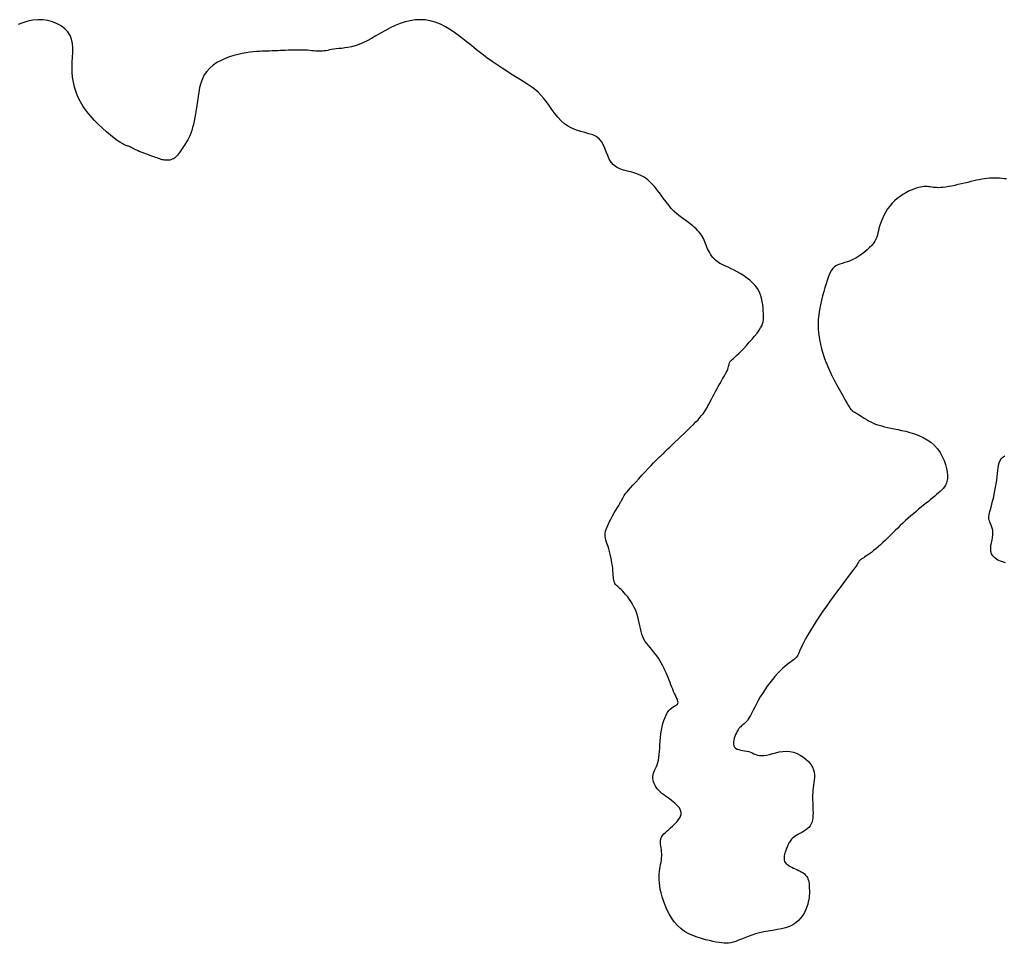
# Model space of a CAD drawing. Header units: millimetres. Extents: x 32690613 to 32693367, y 5343692 to 5344708.
# Tile 832 of 1009: x 32693176 to 32693200, y 5344239 to 5344262. Entities that reach past the tile are written whole.
import ezdxf

# ---------------------------------------------------------------- set-up
doc = ezdxf.new("R2010")
doc.units = ezdxf.units.MM
doc.header["$LTSCALE"] = 20
doc.layers.add('02-DGM_HL_492.00', color=82, linetype='Continuous')

msp = doc.modelspace()

# ---------------------------------------------------------------- linework, layer by layer
at = {"layer": '02-DGM_HL_492.00', "elevation": 492, "flags": 128}
for points in [[(32693200.524, 5344257.855), (32693200.466, 5344257.86), (32693200.407, 5344257.865), (32693200.347, 5344257.87), (32693200.286, 5344257.873), (32693200.224, 5344257.874), (32693200.162, 5344257.873), (32693200.099, 5344257.87), (32693200.037, 5344257.865), (32693199.974, 5344257.857), (32693199.911, 5344257.847), (32693199.845, 5344257.834), (32693199.778, 5344257.82), (32693199.709, 5344257.805), (32693199.637, 5344257.788), (32693199.561, 5344257.769), (32693199.482, 5344257.75), (32693199.401, 5344257.731), (32693199.318, 5344257.712), (32693199.236, 5344257.694), (32693199.156, 5344257.677), (32693199.079, 5344257.663), (32693199.007, 5344257.651), (32693198.941, 5344257.642), (32693198.882, 5344257.638), (32693198.83, 5344257.636), (32693198.783, 5344257.637), (32693198.741, 5344257.64), (32693198.702, 5344257.645), (32693198.665, 5344257.65), (32693198.629, 5344257.655), (32693198.593, 5344257.659), (32693198.555, 5344257.662), (32693198.516, 5344257.663), (32693198.475, 5344257.662), (32693198.431, 5344257.658), (32693198.384, 5344257.651), (32693198.333, 5344257.639), (32693198.279, 5344257.624), (32693198.22, 5344257.603), (32693198.156, 5344257.577), (32693198.088, 5344257.546), (32693198.018, 5344257.509), (32693197.947, 5344257.467), (32693197.876, 5344257.42), (32693197.807, 5344257.368), (32693197.74, 5344257.311), (32693197.677, 5344257.248), (32693197.62, 5344257.181), (32693197.568, 5344257.11), (32693197.522, 5344257.037), (32693197.48, 5344256.963), (32693197.444, 5344256.888), (32693197.413, 5344256.816), (32693197.387, 5344256.746), (32693197.366, 5344256.68), (32693197.35, 5344256.619), (32693197.337, 5344256.563), (32693197.325, 5344256.51), (32693197.312, 5344256.459), (32693197.297, 5344256.409), (32693197.277, 5344256.36), (32693197.251, 5344256.31), (32693197.216, 5344256.257), (32693197.171, 5344256.202), (32693197.118, 5344256.146), (32693197.058, 5344256.089), (32693196.992, 5344256.033), (32693196.922, 5344255.98), (32693196.849, 5344255.93), (32693196.776, 5344255.886), (32693196.704, 5344255.848), (32693196.633, 5344255.818), (32693196.565, 5344255.793), (32693196.501, 5344255.773), (32693196.44, 5344255.754), (32693196.382, 5344255.736), (32693196.33, 5344255.716), (32693196.281, 5344255.692), (32693196.238, 5344255.663), (32693196.2, 5344255.626), (32693196.167, 5344255.582), (32693196.137, 5344255.53), (32693196.11, 5344255.47), (32693196.085, 5344255.403), (32693196.06, 5344255.328), (32693196.035, 5344255.245), (32693196.008, 5344255.154), (32693195.979, 5344255.055), (32693195.95, 5344254.949), (32693195.921, 5344254.838), (32693195.894, 5344254.722), (32693195.871, 5344254.602), (32693195.853, 5344254.479), (32693195.84, 5344254.355), (32693195.836, 5344254.23), (32693195.84, 5344254.105), (32693195.852, 5344253.981), (32693195.87, 5344253.86), (32693195.895, 5344253.742), (32693195.923, 5344253.628), (32693195.955, 5344253.519), (32693195.989, 5344253.416), (32693196.024, 5344253.32), (32693196.059, 5344253.231), (32693196.093, 5344253.149), (32693196.127, 5344253.073), (32693196.162, 5344253.002), (32693196.195, 5344252.935), (32693196.229, 5344252.87), (32693196.263, 5344252.808), (32693196.297, 5344252.746), (32693196.33, 5344252.685), (32693196.363, 5344252.625), (32693196.396, 5344252.566), (32693196.428, 5344252.508), (32693196.458, 5344252.454), (32693196.486, 5344252.402), (32693196.512, 5344252.354), (32693196.536, 5344252.311), (32693196.557, 5344252.273), (32693196.576, 5344252.239), (32693196.593, 5344252.209), (32693196.609, 5344252.184), (32693196.624, 5344252.161), (32693196.638, 5344252.141), (32693196.653, 5344252.124), (32693196.669, 5344252.108), (32693196.686, 5344252.093), (32693196.704, 5344252.08), (32693196.725, 5344252.066), (32693196.748, 5344252.052), (32693196.774, 5344252.037), (32693196.802, 5344252.02), (32693196.835, 5344252.001), (32693196.871, 5344251.979), (32693196.911, 5344251.953), (32693196.955, 5344251.925), (32693197.003, 5344251.895), (32693197.054, 5344251.864), (32693197.109, 5344251.834), (32693197.166, 5344251.804), (32693197.226, 5344251.776), (32693197.289, 5344251.751), (32693197.353, 5344251.729), (32693197.421, 5344251.71), (32693197.491, 5344251.692), (32693197.566, 5344251.676), (32693197.644, 5344251.66), (32693197.728, 5344251.643), (32693197.818, 5344251.624), (32693197.914, 5344251.602), (32693198.016, 5344251.578), (32693198.123, 5344251.548), (32693198.232, 5344251.514), (32693198.341, 5344251.473), (32693198.448, 5344251.425), (32693198.55, 5344251.369), (32693198.646, 5344251.304), (32693198.733, 5344251.229), (32693198.808, 5344251.144), (32693198.873, 5344251.051), (32693198.927, 5344250.952), (32693198.972, 5344250.851), (32693199.006, 5344250.75), (32693199.031, 5344250.653), (32693199.047, 5344250.561), (32693199.054, 5344250.477), (32693199.053, 5344250.405), (32693199.044, 5344250.342), (32693199.029, 5344250.287), (32693199.007, 5344250.24), (32693198.98, 5344250.197), (32693198.948, 5344250.157), (32693198.912, 5344250.12), (32693198.873, 5344250.083), (32693198.83, 5344250.045), (32693198.785, 5344250.006), (32693198.738, 5344249.965), (32693198.688, 5344249.923), (32693198.635, 5344249.88), (32693198.58, 5344249.835), (32693198.523, 5344249.788), (32693198.463, 5344249.739), (32693198.402, 5344249.689), (32693198.338, 5344249.638), (32693198.274, 5344249.584), (32693198.208, 5344249.529), (32693198.142, 5344249.473), (32693198.076, 5344249.415), (32693198.01, 5344249.356), (32693197.944, 5344249.296), (32693197.88, 5344249.235), (32693197.817, 5344249.173), (32693197.755, 5344249.111), (32693197.693, 5344249.05), (32693197.632, 5344248.988), (32693197.572, 5344248.928), (32693197.511, 5344248.869), (32693197.451, 5344248.812), (32693197.391, 5344248.758), (32693197.331, 5344248.705), (32693197.273, 5344248.656), (32693197.217, 5344248.61), (32693197.164, 5344248.568), (32693197.114, 5344248.531), (32693197.069, 5344248.497), (32693197.029, 5344248.469), (32693196.995, 5344248.446), (32693196.966, 5344248.427), (32693196.941, 5344248.412), (32693196.921, 5344248.4), (32693196.904, 5344248.39), (32693196.891, 5344248.381), (32693196.88, 5344248.372), (32693196.87, 5344248.363), (32693196.862, 5344248.353), (32693196.853, 5344248.34), (32693196.843, 5344248.323), (32693196.828, 5344248.299), (32693196.808, 5344248.268), (32693196.781, 5344248.227), (32693196.744, 5344248.175), (32693196.697, 5344248.11), (32693196.639, 5344248.032), (32693196.57, 5344247.941), (32693196.492, 5344247.839), (32693196.408, 5344247.728), (32693196.319, 5344247.611), (32693196.227, 5344247.487), (32693196.135, 5344247.361), (32693196.043, 5344247.232), (32693195.955, 5344247.104), (32693195.87, 5344246.977), (32693195.789, 5344246.854), (32693195.714, 5344246.734), (32693195.645, 5344246.621), (32693195.582, 5344246.515), (32693195.527, 5344246.418), (32693195.481, 5344246.331), (32693195.443, 5344246.255), (32693195.412, 5344246.19), (32693195.387, 5344246.135), (32693195.367, 5344246.087), (32693195.35, 5344246.047), (32693195.333, 5344246.013), (32693195.317, 5344245.984), (32693195.298, 5344245.958), (32693195.277, 5344245.935), (32693195.251, 5344245.913), (32693195.222, 5344245.891), (32693195.189, 5344245.867), (32693195.151, 5344245.84), (32693195.109, 5344245.809), (32693195.063, 5344245.772), (32693195.011, 5344245.729), (32693194.954, 5344245.677), (32693194.893, 5344245.618), (32693194.83, 5344245.552), (32693194.764, 5344245.48), (32693194.699, 5344245.403), (32693194.633, 5344245.322), (32693194.569, 5344245.237), (32693194.508, 5344245.15), (32693194.451, 5344245.061), (32693194.398, 5344244.972), (32693194.349, 5344244.884), (32693194.303, 5344244.798), (32693194.261, 5344244.717), (32693194.222, 5344244.642), (32693194.187, 5344244.573), (32693194.155, 5344244.514), (32693194.126, 5344244.464), (32693194.1, 5344244.423), (32693194.077, 5344244.389), (32693194.055, 5344244.362), (32693194.034, 5344244.339), (32693194.014, 5344244.32), (32693193.994, 5344244.303), (32693193.974, 5344244.286), (32693193.954, 5344244.269), (32693193.933, 5344244.251), (32693193.911, 5344244.232), (32693193.889, 5344244.209), (32693193.868, 5344244.184), (32693193.846, 5344244.155), (32693193.825, 5344244.121), (32693193.804, 5344244.083), (32693193.783, 5344244.04), (32693193.765, 5344243.992), (32693193.749, 5344243.943), (32693193.738, 5344243.893), (32693193.732, 5344243.844), (32693193.733, 5344243.799), (32693193.741, 5344243.758), (32693193.758, 5344243.724), (32693193.785, 5344243.697), (32693193.82, 5344243.677), (32693193.862, 5344243.663), (32693193.909, 5344243.652), (32693193.958, 5344243.642), (32693194.01, 5344243.634), (32693194.061, 5344243.624), (32693194.11, 5344243.612), (32693194.156, 5344243.597), (32693194.199, 5344243.579), (32693194.242, 5344243.56), (32693194.285, 5344243.543), (32693194.329, 5344243.527), (32693194.377, 5344243.517), (32693194.43, 5344243.512), (32693194.489, 5344243.514), (32693194.555, 5344243.525), (32693194.627, 5344243.542), (32693194.705, 5344243.563), (32693194.787, 5344243.585), (32693194.872, 5344243.603), (32693194.96, 5344243.617), (32693195.049, 5344243.623), (32693195.138, 5344243.617), (32693195.227, 5344243.598), (32693195.313, 5344243.567), (32693195.395, 5344243.526), (32693195.472, 5344243.476), (32693195.542, 5344243.419), (32693195.604, 5344243.358), (32693195.655, 5344243.293), (32693195.696, 5344243.228), (32693195.723, 5344243.162), (32693195.74, 5344243.097), (32693195.747, 5344243.033), (32693195.747, 5344242.969), (32693195.742, 5344242.905), (32693195.734, 5344242.842), (32693195.724, 5344242.779), (32693195.716, 5344242.716), (32693195.709, 5344242.653), (32693195.704, 5344242.591), (32693195.702, 5344242.528), (32693195.701, 5344242.465), (32693195.701, 5344242.403), (32693195.703, 5344242.34), (32693195.705, 5344242.278), (32693195.707, 5344242.215), (32693195.71, 5344242.153), (32693195.711, 5344242.091), (32693195.71, 5344242.031), (32693195.706, 5344241.972), (32693195.699, 5344241.916), (32693195.686, 5344241.863), (32693195.667, 5344241.813), (32693195.641, 5344241.768), (32693195.608, 5344241.728), (32693195.568, 5344241.691), (32693195.524, 5344241.659), (32693195.477, 5344241.629), (32693195.429, 5344241.602), (32693195.381, 5344241.576), (32693195.335, 5344241.552), (32693195.293, 5344241.528), (32693195.257, 5344241.504), (32693195.225, 5344241.48), (32693195.198, 5344241.456), (32693195.175, 5344241.433), (32693195.156, 5344241.409), (32693195.139, 5344241.386), (32693195.125, 5344241.364), (32693195.112, 5344241.342), (32693195.101, 5344241.321), (32693195.091, 5344241.301), (32693195.082, 5344241.28), (32693195.073, 5344241.258), (32693195.064, 5344241.236), (32693195.055, 5344241.212), (32693195.046, 5344241.185), (32693195.035, 5344241.157), (32693195.024, 5344241.125), (32693195.013, 5344241.091), (32693195.003, 5344241.056), (32693194.995, 5344241.02), (32693194.99, 5344240.983), (32693194.989, 5344240.948), (32693194.993, 5344240.913), (32693195.003, 5344240.881), (32693195.02, 5344240.852), (32693195.044, 5344240.825), (32693195.073, 5344240.801), (32693195.106, 5344240.778), (32693195.143, 5344240.756), (32693195.183, 5344240.736), (32693195.224, 5344240.716), (32693195.266, 5344240.697), (32693195.309, 5344240.678), (32693195.35, 5344240.658), (32693195.391, 5344240.638), (32693195.429, 5344240.617), (32693195.465, 5344240.594), (32693195.498, 5344240.569), (32693195.527, 5344240.543), (32693195.551, 5344240.514), (32693195.571, 5344240.482), (32693195.586, 5344240.448), (32693195.597, 5344240.411), (32693195.606, 5344240.373), (32693195.611, 5344240.334), (32693195.615, 5344240.293), (32693195.617, 5344240.252), (32693195.619, 5344240.21), (32693195.62, 5344240.169), (32693195.621, 5344240.126), (32693195.621, 5344240.083), (32693195.619, 5344240.037), (32693195.614, 5344239.988), (32693195.606, 5344239.936), (32693195.594, 5344239.88), (32693195.578, 5344239.82), (32693195.557, 5344239.754), (32693195.531, 5344239.685), (32693195.498, 5344239.614), (32693195.457, 5344239.544), (32693195.409, 5344239.476), (32693195.352, 5344239.412), (32693195.286, 5344239.354), (32693195.209, 5344239.305), (32693195.123, 5344239.265), (32693195.027, 5344239.233), (32693194.925, 5344239.207), (32693194.818, 5344239.185), (32693194.708, 5344239.166), (32693194.598, 5344239.148), (32693194.489, 5344239.129), (32693194.383, 5344239.106), (32693194.283, 5344239.079), (32693194.187, 5344239.048), (32693194.097, 5344239.015), (32693194.013, 5344238.982), (32693193.933, 5344238.949), (32693193.859, 5344238.919), (32693193.79, 5344238.893), (32693193.725, 5344238.872), (32693193.666, 5344238.857), (32693193.609, 5344238.848), (32693193.553, 5344238.845), (32693193.497, 5344238.847), (32693193.438, 5344238.853), (32693193.374, 5344238.864), (32693193.303, 5344238.877), (32693193.224, 5344238.894), (32693193.135, 5344238.913), (32693193.038, 5344238.935), (32693192.935, 5344238.962), (32693192.829, 5344238.995), (32693192.723, 5344239.035), (32693192.618, 5344239.083), (32693192.517, 5344239.141), (32693192.422, 5344239.21), (32693192.336, 5344239.29), (32693192.259, 5344239.38), (32693192.189, 5344239.478), (32693192.128, 5344239.581), (32693192.075, 5344239.687), (32693192.029, 5344239.794), (32693191.99, 5344239.899), (32693191.958, 5344240.001), (32693191.932, 5344240.097), (32693191.912, 5344240.187), (32693191.898, 5344240.272), (32693191.889, 5344240.352), (32693191.884, 5344240.428), (32693191.883, 5344240.5), (32693191.886, 5344240.568), (32693191.891, 5344240.632), (32693191.899, 5344240.693), (32693191.909, 5344240.752), (32693191.919, 5344240.808), (32693191.929, 5344240.863), (32693191.938, 5344240.916), (32693191.945, 5344240.967), (32693191.949, 5344241.018), (32693191.949, 5344241.068), (32693191.945, 5344241.118), (32693191.938, 5344241.167), (32693191.93, 5344241.216), (32693191.922, 5344241.264), (32693191.916, 5344241.311), (32693191.913, 5344241.357), (32693191.916, 5344241.402), (32693191.926, 5344241.445), (32693191.944, 5344241.486), (32693191.97, 5344241.526), (32693192.002, 5344241.565), (32693192.038, 5344241.604), (32693192.079, 5344241.642), (32693192.122, 5344241.679), (32693192.167, 5344241.718), (32693192.211, 5344241.756), (32693192.255, 5344241.796), (32693192.296, 5344241.837), (32693192.334, 5344241.878), (32693192.368, 5344241.92), (32693192.395, 5344241.962), (32693192.416, 5344242.004), (32693192.429, 5344242.046), (32693192.432, 5344242.087), (32693192.425, 5344242.129), (32693192.409, 5344242.17), (32693192.386, 5344242.21), (32693192.355, 5344242.25), (32693192.318, 5344242.289), (32693192.277, 5344242.327), (32693192.233, 5344242.364), (32693192.186, 5344242.4), (32693192.139, 5344242.436), (32693192.091, 5344242.47), (32693192.043, 5344242.504), (32693191.997, 5344242.539), (32693191.952, 5344242.574), (32693191.91, 5344242.61), (32693191.871, 5344242.648), (32693191.836, 5344242.687), (32693191.805, 5344242.728), (32693191.78, 5344242.772), (32693191.759, 5344242.816), (32693191.743, 5344242.861), (32693191.732, 5344242.906), (32693191.726, 5344242.95), (32693191.726, 5344242.994), (32693191.731, 5344243.036), (32693191.741, 5344243.076), (32693191.756, 5344243.115), (32693191.773, 5344243.155), (32693191.793, 5344243.196), (32693191.813, 5344243.239), (32693191.833, 5344243.287), (32693191.851, 5344243.34), (32693191.866, 5344243.4), (32693191.878, 5344243.466), (32693191.886, 5344243.54), (32693191.892, 5344243.618), (32693191.896, 5344243.701), (32693191.901, 5344243.788), (32693191.906, 5344243.876), (32693191.914, 5344243.966), (32693191.924, 5344244.055), (32693191.938, 5344244.144), (32693191.956, 5344244.23), (32693191.977, 5344244.312), (32693192.001, 5344244.39), (32693192.029, 5344244.462), (32693192.058, 5344244.528), (32693192.09, 5344244.585), (32693192.124, 5344244.633), (32693192.16, 5344244.671), (32693192.195, 5344244.701), (32693192.23, 5344244.724), (32693192.263, 5344244.743), (32693192.293, 5344244.758), (32693192.318, 5344244.773), (32693192.337, 5344244.79), (32693192.35, 5344244.809), (32693192.354, 5344244.832), (32693192.35, 5344244.86), (32693192.341, 5344244.893), (32693192.327, 5344244.929), (32693192.309, 5344244.97), (32693192.288, 5344245.013), (32693192.265, 5344245.06), (32693192.242, 5344245.11), (32693192.22, 5344245.163), (32693192.198, 5344245.217), (32693192.175, 5344245.274), (32693192.153, 5344245.333), (32693192.13, 5344245.392), (32693192.106, 5344245.453), (32693192.082, 5344245.514), (32693192.055, 5344245.575), (32693192.028, 5344245.637), (32693191.998, 5344245.698), (32693191.967, 5344245.759), (32693191.934, 5344245.818), (32693191.899, 5344245.877), (32693191.863, 5344245.934), (32693191.824, 5344245.99), (32693191.784, 5344246.044), (32693191.742, 5344246.097), (32693191.699, 5344246.148), (32693191.656, 5344246.198), (32693191.614, 5344246.249), (32693191.574, 5344246.301), (32693191.537, 5344246.354), (32693191.504, 5344246.411), (32693191.475, 5344246.47), (32693191.452, 5344246.534), (32693191.433, 5344246.601), (32693191.417, 5344246.671), (32693191.402, 5344246.743), (32693191.387, 5344246.817), (32693191.371, 5344246.892), (32693191.352, 5344246.968), (32693191.328, 5344247.044), (32693191.299, 5344247.119), (32693191.265, 5344247.193), (32693191.227, 5344247.264), (32693191.186, 5344247.333), (32693191.144, 5344247.398), (32693191.101, 5344247.458), (32693191.058, 5344247.513), (32693191.016, 5344247.561), (32693190.976, 5344247.603), (32693190.939, 5344247.64), (32693190.904, 5344247.671), (32693190.873, 5344247.699), (32693190.845, 5344247.724), (32693190.82, 5344247.747), (32693190.799, 5344247.77), (32693190.782, 5344247.794), (32693190.769, 5344247.819), (32693190.76, 5344247.847), (32693190.753, 5344247.878), (32693190.749, 5344247.913), (32693190.745, 5344247.952), (32693190.742, 5344247.995), (32693190.739, 5344248.045), (32693190.734, 5344248.101), (32693190.728, 5344248.163), (32693190.719, 5344248.231), (32693190.709, 5344248.302), (32693190.697, 5344248.376), (32693190.683, 5344248.449), (32693190.668, 5344248.522), (32693190.651, 5344248.591), (32693190.632, 5344248.656), (32693190.611, 5344248.714), (32693190.591, 5344248.769), (32693190.572, 5344248.82), (32693190.556, 5344248.87), (32693190.544, 5344248.921), (32693190.538, 5344248.974), (32693190.54, 5344249.032), (32693190.551, 5344249.094), (32693190.573, 5344249.164), (32693190.602, 5344249.239), (32693190.639, 5344249.317), (32693190.679, 5344249.397), (32693190.722, 5344249.475), (32693190.765, 5344249.55), (32693190.807, 5344249.62), (32693190.844, 5344249.683), (32693190.876, 5344249.736), (32693190.902, 5344249.782), (32693190.924, 5344249.82), (32693190.942, 5344249.851), (32693190.956, 5344249.877), (32693190.968, 5344249.899), (32693190.978, 5344249.918), (32693190.987, 5344249.935), (32693190.995, 5344249.95), (32693191.004, 5344249.967), (32693191.016, 5344249.985), (32693191.032, 5344250.008), (32693191.054, 5344250.036), (32693191.083, 5344250.072), (32693191.122, 5344250.117), (32693191.17, 5344250.172), (32693191.23, 5344250.239), (32693191.299, 5344250.316), (32693191.375, 5344250.398), (32693191.453, 5344250.483), (32693191.532, 5344250.569), (32693191.609, 5344250.65), (32693191.68, 5344250.725), (32693191.742, 5344250.79), (32693191.793, 5344250.843), (32693191.835, 5344250.884), (32693191.867, 5344250.916), (32693191.893, 5344250.94), (32693191.913, 5344250.958), (32693191.928, 5344250.971), (32693191.94, 5344250.982), (32693191.95, 5344250.991), (32693191.96, 5344251.001), (32693191.972, 5344251.012), (32693191.986, 5344251.027), (32693192.004, 5344251.046), (32693192.028, 5344251.07), (32693192.059, 5344251.101), (32693192.098, 5344251.14), (32693192.147, 5344251.187), (32693192.207, 5344251.244), (32693192.276, 5344251.31), (32693192.352, 5344251.381), (32693192.431, 5344251.456), (32693192.512, 5344251.532), (32693192.591, 5344251.608), (32693192.666, 5344251.681), (32693192.736, 5344251.75), (32693192.797, 5344251.811), (32693192.85, 5344251.867), (32693192.896, 5344251.919), (32693192.937, 5344251.967), (32693192.974, 5344252.014), (32693193.007, 5344252.06), (32693193.038, 5344252.107), (32693193.067, 5344252.156), (32693193.096, 5344252.208), (32693193.126, 5344252.262), (32693193.156, 5344252.32), (32693193.186, 5344252.379), (32693193.217, 5344252.44), (32693193.249, 5344252.503), (32693193.282, 5344252.566), (32693193.317, 5344252.63), (32693193.353, 5344252.694), (32693193.39, 5344252.757), (32693193.426, 5344252.819), (32693193.462, 5344252.879), (32693193.496, 5344252.936), (32693193.526, 5344252.99), (32693193.553, 5344253.04), (32693193.575, 5344253.085), (32693193.591, 5344253.125), (32693193.603, 5344253.16), (32693193.612, 5344253.19), (32693193.617, 5344253.217), (32693193.622, 5344253.24), (32693193.626, 5344253.261), (32693193.631, 5344253.279), (32693193.638, 5344253.296), (32693193.648, 5344253.312), (32693193.662, 5344253.327), (32693193.68, 5344253.345), (32693193.703, 5344253.366), (32693193.732, 5344253.392), (32693193.768, 5344253.424), (32693193.811, 5344253.464), (32693193.862, 5344253.513), (32693193.921, 5344253.572), (32693193.986, 5344253.64), (32693194.056, 5344253.714), (32693194.126, 5344253.791), (32693194.194, 5344253.87), (32693194.259, 5344253.947), (32693194.318, 5344254.021), (32693194.368, 5344254.089), (32693194.407, 5344254.149), (32693194.436, 5344254.204), (32693194.456, 5344254.254), (32693194.469, 5344254.301), (32693194.476, 5344254.349), (32693194.479, 5344254.398), (32693194.478, 5344254.451), (32693194.476, 5344254.51), (32693194.474, 5344254.576), (32693194.469, 5344254.649), (32693194.461, 5344254.726), (32693194.449, 5344254.806), (32693194.431, 5344254.888), (32693194.406, 5344254.971), (32693194.371, 5344255.052), (32693194.327, 5344255.13), (32693194.272, 5344255.204), (32693194.207, 5344255.273), (32693194.135, 5344255.338), (32693194.059, 5344255.398), (32693193.979, 5344255.453), (32693193.899, 5344255.503), (32693193.821, 5344255.547), (32693193.746, 5344255.587), (32693193.677, 5344255.62), (32693193.614, 5344255.649), (32693193.556, 5344255.676), (32693193.503, 5344255.7), (32693193.453, 5344255.723), (32693193.408, 5344255.746), (32693193.365, 5344255.771), (32693193.325, 5344255.799), (32693193.288, 5344255.831), (32693193.252, 5344255.866), (32693193.219, 5344255.904), (32693193.188, 5344255.944), (32693193.16, 5344255.986), (32693193.134, 5344256.029), (32693193.11, 5344256.073), (32693193.089, 5344256.117), (32693193.07, 5344256.16), (32693193.053, 5344256.203), (32693193.037, 5344256.245), (32693193.02, 5344256.287), (32693193.003, 5344256.329), (32693192.984, 5344256.37), (32693192.963, 5344256.411), (32693192.938, 5344256.452), (32693192.91, 5344256.492), (32693192.877, 5344256.533), (32693192.841, 5344256.573), (32693192.801, 5344256.613), (32693192.757, 5344256.653), (32693192.711, 5344256.693), (32693192.661, 5344256.733), (32693192.609, 5344256.772), (32693192.554, 5344256.812), (32693192.497, 5344256.853), (32693192.437, 5344256.896), (32693192.376, 5344256.944), (32693192.314, 5344256.996), (32693192.25, 5344257.055), (32693192.185, 5344257.122), (32693192.12, 5344257.198), (32693192.054, 5344257.283), (32693191.986, 5344257.376), (32693191.917, 5344257.472), (32693191.844, 5344257.569), (32693191.768, 5344257.664), (32693191.687, 5344257.752), (32693191.601, 5344257.831), (32693191.509, 5344257.897), (32693191.409, 5344257.948), (32693191.306, 5344257.988), (32693191.2, 5344258.02), (32693191.096, 5344258.047), (32693190.996, 5344258.075), (32693190.902, 5344258.108), (32693190.818, 5344258.148), (32693190.746, 5344258.201), (32693190.688, 5344258.268), (32693190.641, 5344258.348), (32693190.602, 5344258.435), (32693190.567, 5344258.527), (32693190.531, 5344258.619), (32693190.492, 5344258.707), (32693190.445, 5344258.786), (32693190.387, 5344258.854), (32693190.315, 5344258.906), (32693190.231, 5344258.947), (32693190.137, 5344258.979), (32693190.037, 5344259.007), (32693189.933, 5344259.035), (32693189.827, 5344259.066), (32693189.724, 5344259.106), (32693189.625, 5344259.158), (32693189.532, 5344259.224), (32693189.446, 5344259.303), (32693189.365, 5344259.391), (32693189.289, 5344259.485), (32693189.216, 5344259.582), (32693189.147, 5344259.678), (32693189.079, 5344259.771), (32693189.013, 5344259.856), (32693188.948, 5344259.932), (32693188.881, 5344260), (32693188.813, 5344260.061), (32693188.743, 5344260.117), (32693188.668, 5344260.17), (32693188.589, 5344260.223), (32693188.503, 5344260.277), (32693188.411, 5344260.333), (32693188.311, 5344260.395), (32693188.204, 5344260.461), (32693188.091, 5344260.532), (32693187.973, 5344260.608), (32693187.851, 5344260.689), (32693187.725, 5344260.776), (32693187.598, 5344260.867), (32693187.469, 5344260.964), (32693187.34, 5344261.065), (32693187.211, 5344261.169), (32693187.082, 5344261.273), (32693186.953, 5344261.374), (32693186.824, 5344261.471), (32693186.695, 5344261.559), (32693186.567, 5344261.637), (32693186.439, 5344261.702), (32693186.312, 5344261.752), (32693186.186, 5344261.787), (32693186.06, 5344261.807), (32693185.935, 5344261.814), (32693185.81, 5344261.808), (32693185.685, 5344261.79), (32693185.562, 5344261.759), (32693185.438, 5344261.718), (32693185.315, 5344261.667), (32693185.193, 5344261.608), (32693185.072, 5344261.544), (32693184.954, 5344261.477), (32693184.838, 5344261.41), (32693184.725, 5344261.346), (32693184.616, 5344261.288), (32693184.512, 5344261.237), (32693184.412, 5344261.197), (32693184.316, 5344261.165), (32693184.226, 5344261.141), (32693184.141, 5344261.124), (32693184.061, 5344261.111), (32693183.985, 5344261.101), (32693183.915, 5344261.094), (32693183.85, 5344261.086), (32693183.791, 5344261.078), (32693183.735, 5344261.069), (32693183.684, 5344261.061), (32693183.636, 5344261.052), (32693183.591, 5344261.044), (32693183.547, 5344261.037), (32693183.505, 5344261.032), (32693183.463, 5344261.03), (32693183.422, 5344261.029), (32693183.379, 5344261.031), (32693183.335, 5344261.034), (32693183.289, 5344261.038), (32693183.241, 5344261.043), (32693183.189, 5344261.048), (32693183.133, 5344261.053), (32693183.073, 5344261.056), (32693183.008, 5344261.058), (32693182.939, 5344261.059), (32693182.868, 5344261.058), (32693182.795, 5344261.057), (32693182.722, 5344261.055), (32693182.651, 5344261.053), (32693182.582, 5344261.051), (32693182.518, 5344261.048), (32693182.457, 5344261.046), (32693182.401, 5344261.044), (32693182.348, 5344261.042), (32693182.295, 5344261.04), (32693182.243, 5344261.037), (32693182.19, 5344261.035), (32693182.133, 5344261.033), (32693182.073, 5344261.031), (32693182.008, 5344261.028), (32693181.938, 5344261.025), (32693181.863, 5344261.02), (32693181.782, 5344261.013), (32693181.697, 5344261.003), (32693181.606, 5344260.989), (32693181.51, 5344260.972), (32693181.409, 5344260.949), (32693181.304, 5344260.922), (32693181.196, 5344260.888), (32693181.088, 5344260.848), (32693180.982, 5344260.801), (32693180.88, 5344260.746), (32693180.786, 5344260.683), (32693180.7, 5344260.611), (32693180.627, 5344260.53), (32693180.566, 5344260.439), (32693180.518, 5344260.34), (32693180.48, 5344260.235), (32693180.451, 5344260.126), (32693180.428, 5344260.014), (32693180.41, 5344259.901), (32693180.395, 5344259.789), (32693180.38, 5344259.68), (32693180.365, 5344259.576), (32693180.349, 5344259.476), (32693180.332, 5344259.381), (32693180.314, 5344259.292), (32693180.294, 5344259.208), (32693180.274, 5344259.13), (32693180.252, 5344259.057), (32693180.229, 5344258.991), (32693180.204, 5344258.93), (32693180.179, 5344258.875), (32693180.153, 5344258.825), (32693180.126, 5344258.779), (32693180.099, 5344258.736), (32693180.073, 5344258.695), (32693180.046, 5344258.657), (32693180.021, 5344258.619), (32693179.996, 5344258.582), (32693179.973, 5344258.546), (32693179.949, 5344258.512), (32693179.926, 5344258.479), (32693179.902, 5344258.448), (32693179.878, 5344258.42), (32693179.852, 5344258.395), (32693179.825, 5344258.373), (32693179.797, 5344258.356), (32693179.767, 5344258.342), (32693179.736, 5344258.332), (32693179.705, 5344258.325), (32693179.673, 5344258.321), (32693179.641, 5344258.319), (32693179.61, 5344258.32), (32693179.579, 5344258.322), (32693179.55, 5344258.327), (32693179.52, 5344258.333), (32693179.491, 5344258.341), (32693179.46, 5344258.351), (32693179.427, 5344258.362), (32693179.392, 5344258.375), (32693179.353, 5344258.389), (32693179.31, 5344258.405), (32693179.263, 5344258.423), (32693179.211, 5344258.441), (32693179.158, 5344258.46), (32693179.103, 5344258.48), (32693179.049, 5344258.5), (32693178.996, 5344258.52), (32693178.947, 5344258.54), (32693178.901, 5344258.559), (32693178.861, 5344258.577), (32693178.825, 5344258.594), (32693178.794, 5344258.61), (32693178.767, 5344258.625), (32693178.743, 5344258.637), (32693178.721, 5344258.649), (32693178.702, 5344258.658), (32693178.683, 5344258.665), (32693178.665, 5344258.671), (32693178.646, 5344258.676), (32693178.623, 5344258.683), (32693178.596, 5344258.694), (32693178.562, 5344258.71), (32693178.519, 5344258.735), (32693178.466, 5344258.769), (32693178.4, 5344258.814), (32693178.321, 5344258.872), (32693178.231, 5344258.943), (32693178.133, 5344259.024), (32693178.03, 5344259.115), (32693177.926, 5344259.213), (32693177.823, 5344259.318), (32693177.724, 5344259.428), (32693177.634, 5344259.542), (32693177.553, 5344259.657), (32693177.484, 5344259.775), (32693177.424, 5344259.895), (32693177.375, 5344260.016), (32693177.337, 5344260.138), (32693177.308, 5344260.261), (32693177.289, 5344260.385), (32693177.279, 5344260.51), (32693177.278, 5344260.635), (32693177.283, 5344260.759), (32693177.29, 5344260.881), (32693177.295, 5344261.001), (32693177.295, 5344261.116), (32693177.286, 5344261.226), (32693177.265, 5344261.329), (32693177.227, 5344261.425), (32693177.17, 5344261.513), (32693177.095, 5344261.591), (32693177.006, 5344261.659), (32693176.905, 5344261.715), (32693176.793, 5344261.759), (32693176.675, 5344261.791), (32693176.552, 5344261.808), (32693176.428, 5344261.811), (32693176.303, 5344261.799), (32693176.179, 5344261.774), (32693176.055, 5344261.739), (32693175.932, 5344261.698)], [(32693200.496, 5344248.31), (32693200.399, 5344248.34), (32693200.313, 5344248.376), (32693200.242, 5344248.419), (32693200.189, 5344248.469), (32693200.155, 5344248.527), (32693200.137, 5344248.59), (32693200.133, 5344248.658), (32693200.139, 5344248.729), (32693200.151, 5344248.801), (32693200.165, 5344248.872), (32693200.178, 5344248.941), (32693200.186, 5344249.007), (32693200.187, 5344249.067), (32693200.181, 5344249.122), (32693200.169, 5344249.172), (32693200.154, 5344249.218), (32693200.138, 5344249.26), (32693200.121, 5344249.3), (32693200.106, 5344249.336), (32693200.094, 5344249.37), (32693200.087, 5344249.402), (32693200.084, 5344249.434), (32693200.086, 5344249.467), (32693200.091, 5344249.502), (32693200.1, 5344249.541), (32693200.111, 5344249.585), (32693200.126, 5344249.636), (32693200.142, 5344249.694), (32693200.16, 5344249.762), (32693200.179, 5344249.837), (32693200.199, 5344249.919), (32693200.219, 5344250.005), (32693200.238, 5344250.094), (32693200.255, 5344250.185), (32693200.271, 5344250.274), (32693200.283, 5344250.362), (32693200.293, 5344250.446), (32693200.3, 5344250.527), (32693200.308, 5344250.602), (32693200.316, 5344250.673), (32693200.328, 5344250.738), (32693200.344, 5344250.797), (32693200.366, 5344250.851), (32693200.396, 5344250.897), (32693200.434, 5344250.937), (32693200.48, 5344250.97)]]:
    msp.add_lwpolyline(points, dxfattribs=at)

doc.saveas('drawing.dxf')
